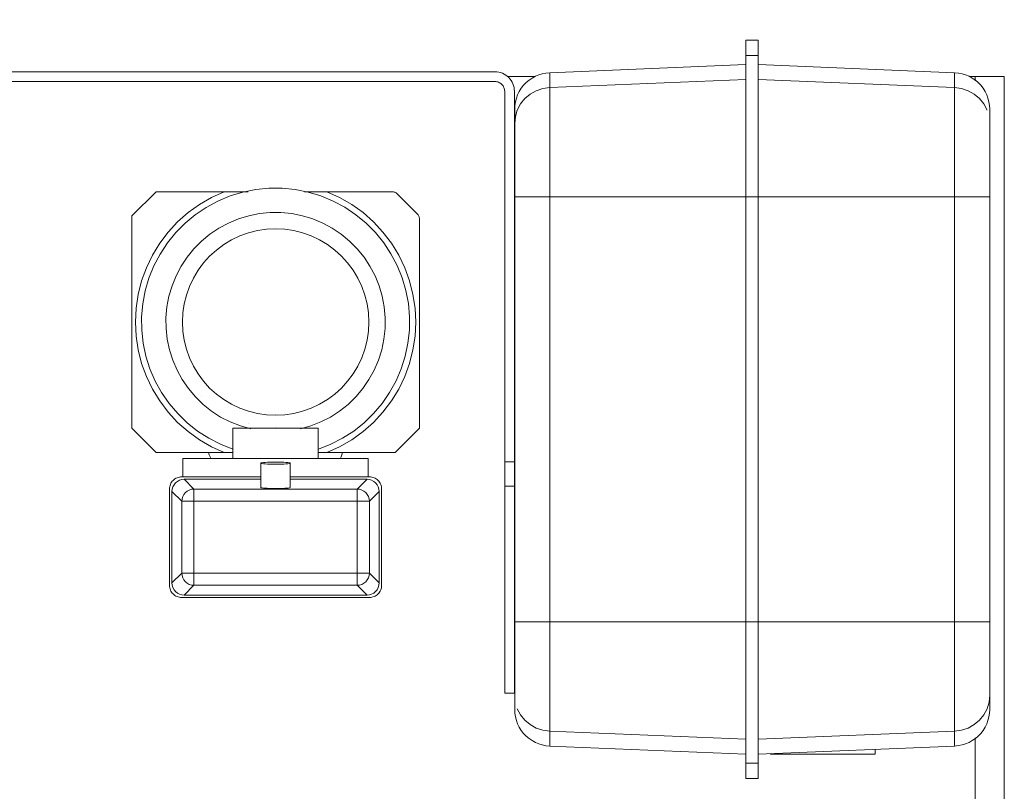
# Model space of a CAD drawing. Header units: millimetres. Extents: x -33711 to 550618, y -222428 to 596511.
# Tile 551 of 656: x 392015 to 392419, y -4944 to -4628. Entities that reach past the tile are written whole.
import ezdxf

# ---------------------------------------------------------------- set-up
doc = ezdxf.new("R2010")
doc.units = ezdxf.units.MM
doc.linetypes.add('XKITLINE00', pattern=[0])
doc.layers.add('IN_KOTY', color=4, linetype='Continuous', lineweight=13)
doc.styles.add('Koty', font='romand.shx', dxfattribs={"width": 0.8})
doc.dimstyles.new('IN_50', dxfattribs={"dimtxt": 125, "dimasz": 125, "dimexe": 75, "dimexo": 300, "dimgap": 40, "dimtad": 1, "dimdec": 0, "dimrnd": 5, "dimzin": 9, "dimdsep": 46, "dimtxsty": 'Koty', "dimblk": 'OBLIQUE', "dimcen": 40, "dimdle": 75, "dimclrd": 256, "dimclre": 256, "dimclrt": 256, "dimadec": 0, "dimazin": 0, "dimtfac": 1, "dimtdec": 0, "dimtmove": 1, "dimatfit": 3, "dimldrblk": 'ARCHTICK', "dimfxl": 350, "dimfxlon": 1, "dimtolj": 1, "dimtzin": 0, "dimlwd": -1, "dimlwe": -1, "dimarcsym": 0})

# ---------------------------------------------------------------- blocks, each defined once
blk = doc.blocks.new('_Oblique')
at = {"color": 0, "linetype": 'ByBlock', "lineweight": -2}
blk.add_line((-0.5, -0.5), (0.5, 0.5), dxfattribs=at)
blk = doc.blocks.new('*D718')
at = {"layer": 'DEFPOINTS', "color": 0, "transparency": 16777216}
for p in [(378914.49, -1219.78), (403006.01, -1219.78), (401004.48, -9205.9)]:
    blk.add_point(p, dxfattribs=at)
at = {"layer": 'IN_KOTY', "transparency": 16777216}
for p, q in [((403006.01, -9280.9), (403006.01, -1144.78)), ((402656.01, -1219.78), (403081.01, -1219.78)), ((402656.01, -9205.9), (403081.01, -9205.9))]:
    blk.add_line(p, q, dxfattribs=at)
at = {"layer": 'IN_KOTY', "transparency": 16777216, "xscale": 125, "yscale": 125, "zscale": 125}
for p, rotation in [((403006.01, -1219.78), 90), ((403006.01, -9205.9), 270)]:
    blk.add_blockref('_Oblique', p, dxfattribs=dict(at, rotation=rotation))
at = {"layer": 'IN_KOTY', "transparency": 16777216, "insert": (402903.51, -5212.84), "char_height": 125, "attachment_point": 5, "rotation": 90, "style": 'Koty'}
blk.add_mtext('\\A1;7985', dxfattribs=at)
blk = doc.blocks.new('_ArchTick')
at = {"color": 0, "linetype": 'ByBlock', "lineweight": 13, "const_width": 0.15}
blk.add_lwpolyline([(-0.5, -0.5), (0.5, 0.5)], dxfattribs=at)

msp = doc.modelspace()

# ---------------------------------------------------------------- linework, layer by layer
at = {"linetype": 'XKITLINE00', "lineweight": 0}
for p, q in [((392312.50517, -4642.23201), (392312.50517, -4635.89792)), ((392312.50517, -4635.89792), (392312.50517, -4645.03585)), ((392312.50517, -4635.89792), (392317.50516, -4635.89792)), ((392317.50516, -4642.23201), (392317.50516, -4635.89792)), ((392312.50517, -4642.23201), (392312.50517, -4700.1612)), ((392312.50517, -4642.23201), (392317.50516, -4642.23201)), ((392317.50516, -4700.1612), (392317.50516, -4642.23201)), ((391969.50523, -4648.89792), (392209.50524, -4648.89792)), ((392210.28927, -4648.93647), (392209.50523, -4648.89797)), ((392211.06592, -4649.05163), (392210.28927, -4648.93647)), ((392211.82743, -4649.24236), (392211.06592, -4649.05163)), ((392212.56665, -4649.50689), (392211.82743, -4649.24236)), ((392213.27642, -4649.84258), (392212.56665, -4649.50689)), ((392213.94971, -4650.2461), (392213.27642, -4649.84258)), ((392228.95603, -4649.71053), (392227.49452, -4650.15735)), ((392230.45544, -4649.41475), (392228.95603, -4649.71053)), ((392231.97703, -4649.27305), (392230.45544, -4649.41475)), ((392312.50517, -4645.89792), (392231.97703, -4649.27305)), ((392231.97703, -4655.36438), (392231.97703, -4649.27305)), ((392312.50517, -4652.05051), (392312.50517, -4645.89792)), ((392317.5054, -4645.89793), (392398.13332, -4649.27724)), ((392398.13332, -4649.27724), (392398.13332, -4655.3685)), ((392398.13332, -4649.27724), (392399.65503, -4649.41893)), ((392401.15432, -4649.71473), (392399.65503, -4649.41893)), ((392402.61583, -4650.16155), (392401.15432, -4649.71473)), ((392209.50523, -4652.89792), (391969.50522, -4652.89792)), ((392209.89731, -4652.91723), (392209.50523, -4652.89792)), ((392210.28558, -4652.97481), (392209.89731, -4652.91723)), ((392210.66633, -4653.07017), (392210.28558, -4652.97481)), ((392211.03588, -4653.20238), (392210.66633, -4653.07017)), ((392211.39077, -4653.37022), (392211.03588, -4653.20238)), ((392211.72741, -4653.57204), (392211.39077, -4653.37022)), ((392212.04272, -4653.80593), (392211.72741, -4653.57204)), ((392212.33359, -4654.0695), (392212.04272, -4653.80593)), ((392214.58033, -4650.71388), (392213.94971, -4650.2461)), ((392215.16207, -4651.24103), (392214.58033, -4650.71388)), ((392225.99511, -4650.89792), (392214.64853, -4650.89792)), ((392215.68921, -4651.82277), (392215.16207, -4651.24103)), ((392216.15699, -4652.45338), (392215.68921, -4651.82277)), ((392216.56051, -4653.1268), (392216.15699, -4652.45338)), ((392216.89621, -4653.83645), (392216.56051, -4653.1268)), ((392217.16073, -4654.57567), (392216.89621, -4653.83645)), ((392222.32167, -4653.33971), (392221.26393, -4654.44274)), ((392223.48623, -4652.35004), (392222.32167, -4653.33971)), ((392224.74543, -4651.48399), (392223.48623, -4652.35004)), ((392226.08618, -4650.75055), (392224.74543, -4651.48399)), ((392227.49452, -4650.15735), (392226.08618, -4650.75055)), ((392312.50517, -4652.05051), (392231.97703, -4655.36438)), ((392312.50517, -4700.1612), (392312.50517, -4652.05051)), ((392398.13332, -4655.3685), (392317.5054, -4652.05051)), ((392404.02417, -4650.75475), (392402.61583, -4650.16155)), ((392405.36503, -4651.48817), (392404.02417, -4650.75475)), ((392406.50515, -4650.89792), (392404.10904, -4650.89792)), ((392406.62412, -4652.35422), (392405.36503, -4651.48817)), ((392406.50515, -4650.89792), (392418.50523, -4650.89792)), ((392406.50515, -4650.89792), (392406.50515, -4652.59115)), ((392407.78868, -4653.3439), (392406.62412, -4652.35422)), ((392408.84642, -4654.44693), (392407.78868, -4653.3439)), ((392418.50523, -4650.89792), (392418.50523, -5060.89791)), ((392212.59728, -4654.36038), (392212.33359, -4654.0695)), ((392212.83105, -4654.67568), (392212.59728, -4654.36038)), ((392213.03287, -4655.01233), (392212.83105, -4654.67568)), ((392213.20072, -4655.36722), (392213.03287, -4655.01233)), ((392213.33292, -4655.73677), (392213.20072, -4655.36722)), ((392213.42829, -4656.11752), (392213.33292, -4655.73677)), ((392213.48587, -4656.5059), (392213.42829, -4656.11752)), ((392213.50518, -4656.89786), (392213.48587, -4656.5059)), ((392213.50518, -4808.89793), (392213.50518, -4656.89786)), ((392217.35147, -4655.33718), (392217.16073, -4654.57567)), ((392217.46662, -4656.11382), (392217.35147, -4655.33718)), ((392217.50513, -4656.89786), (392217.46662, -4656.11382)), ((392217.50513, -4656.89786), (392217.50513, -4808.89793)), ((392219.51131, -4656.94199), (392218.83468, -4658.31229)), ((392220.32396, -4655.64767), (392219.51131, -4656.94199)), ((392221.26393, -4654.44274), (392220.32396, -4655.64767)), ((392226.43248, -4656.6563), (392223.94804, -4658.05193)), ((392229.14175, -4655.74944), (392226.43248, -4656.6563)), ((392231.97703, -4655.36438), (392229.14175, -4655.74944)), ((392231.97703, -4700.1612), (392231.97703, -4655.36438)), ((392398.13332, -4700.1612), (392398.13332, -4655.3685)), ((392398.13332, -4655.3685), (392400.96871, -4655.75356)), ((392403.67786, -4656.66041), (392400.96871, -4655.75356)), ((392406.16242, -4658.05604), (392403.67786, -4656.66041)), ((392409.7865, -4655.65186), (392408.84642, -4654.44693)), ((392410.59903, -4656.94619), (392409.7865, -4655.65186)), ((392411.27567, -4658.31648), (392410.59903, -4656.94619)), ((392217.91581, -4661.22321), (392217.683, -4662.73363)), ((392218.30098, -4659.74431), (392217.91581, -4661.22321)), ((392218.83468, -4658.31229), (392218.30098, -4659.74431)), ((392221.77879, -4659.88551), (392220.00377, -4662.09028)), ((392223.94804, -4658.05193), (392221.77879, -4659.88551)), ((392408.33155, -4659.88962), (392406.16242, -4658.05604)), ((392410.10658, -4662.0944), (392408.33155, -4659.88962)), ((392411.80937, -4659.7485), (392411.27567, -4658.31648)), ((392412.19453, -4661.2274), (392411.80937, -4659.7485)), ((392412.42735, -4662.73782), (392412.19453, -4661.2274)), ((392217.60516, -4664.25989), (392217.683, -4662.73363)), ((392217.60516, -4664.25989), (392217.60516, -4670.07923)), ((392218.68769, -4664.58595), (392217.87826, -4667.28165)), ((392220.00377, -4662.09028), (392218.68769, -4664.58595)), ((392411.42277, -4664.59007), (392410.10658, -4662.0944)), ((392412.50519, -4664.26408), (392412.42735, -4662.73782)), ((392412.50519, -4670.08334), (392412.50519, -4664.26408)), ((392217.60516, -4670.07923), (392217.87826, -4667.28165)), ((392217.60516, -4670.07923), (392217.60516, -4700.1612)), ((392412.50519, -4670.08334), (392412.50519, -4700.1612)), ((392060.50518, -4708.06738), (392070.47466, -4698.09791)), ((392098.43388, -4698.09791), (392070.47466, -4698.09791)), ((392098.43388, -4698.09791), (392093.21681, -4700.4592)), ((392098.43388, -4698.09791), (392108.27854, -4698.09791)), ((392106.02871, -4698.27457), (392100.83381, -4699.86423)), ((392111.3551, -4697.20515), (392106.02871, -4698.27457)), ((392116.761, -4696.66644), (392111.3551, -4697.20515)), ((392122.19373, -4696.6637), (392116.761, -4696.66644)), ((392127.60011, -4697.19692), (392122.19373, -4696.6637)), ((392132.92757, -4698.26086), (392127.60011, -4697.19692)), ((392131.34054, -4698.09791), (392140.57651, -4698.09791)), ((392138.12414, -4699.84528), (392132.92757, -4698.26086)), ((392140.57651, -4698.09791), (392167.29298, -4698.09791)), ((392140.57651, -4698.09791), (392145.79359, -4700.4592)), ((392167.29298, -4698.09791), (392167.58707, -4698.11233)), ((392167.8783, -4698.1556), (392167.58707, -4698.11233)), ((392168.16393, -4698.22713), (392167.8783, -4698.1556)), ((392168.44109, -4698.32631), (392168.16393, -4698.22713)), ((392168.70716, -4698.4522), (392168.44109, -4698.32631)), ((392093.21681, -4700.4592), (392088.26044, -4703.32762)), ((392095.82105, -4701.95862), (392091.03933, -4704.53735)), ((392100.83381, -4699.86423), (392095.82105, -4701.95862)), ((392143.13904, -4701.93466), (392138.12414, -4699.84528)), ((392147.92326, -4704.5085), (392143.13904, -4701.93466)), ((392150.74983, -4703.32762), (392145.79359, -4700.4592)), ((392168.95977, -4698.60347), (392168.70716, -4698.4522)), ((392169.19616, -4698.77883), (392168.95977, -4698.60347)), ((392169.41431, -4698.9766), (392169.19616, -4698.77883)), ((392177.62652, -4707.18881), (392169.41431, -4698.9766)), ((392231.97703, -4700.1612), (392217.60516, -4700.1612)), ((392217.60516, -4700.1612), (392217.60516, -4874.63464)), ((392312.50517, -4700.1612), (392231.97703, -4700.1612)), ((392231.97703, -4700.1612), (392231.97703, -4874.63464)), ((392312.50517, -4700.1612), (392312.50517, -4874.63464)), ((392312.50517, -4700.1612), (392317.50516, -4700.1612)), ((392317.50516, -4700.1612), (392317.50516, -4874.63464)), ((392317.50516, -4700.1612), (392398.13332, -4700.1612)), ((392398.13332, -4874.63464), (392398.13332, -4700.1612)), ((392398.13332, -4700.1612), (392412.50519, -4700.1612)), ((392412.50519, -4700.1612), (392412.50519, -4874.63464)), ((392088.26044, -4703.32762), (392083.61414, -4706.6749)), ((392091.03933, -4704.53735), (392086.53549, -4707.57528)), ((392152.43021, -4707.54178), (392147.92326, -4704.5085)), ((392155.39625, -4706.6749), (392150.74983, -4703.32762)), ((392060.50518, -4795.12843), (392060.50518, -4708.06738)), ((392079.32368, -4710.46766), (392075.43174, -4714.66847)), ((392083.61414, -4706.6749), (392079.32368, -4710.46766)), ((392086.53549, -4707.57528), (392082.35315, -4711.0426)), ((392104.25821, -4709.25959), (392100.15801, -4710.96929)), ((392108.50707, -4707.96259), (392104.25821, -4709.25959)), ((392112.86321, -4707.09082), (392108.50707, -4707.96259)), ((392117.28397, -4706.65272), (392112.86321, -4707.09082)), ((392121.72643, -4706.65272), (392117.28397, -4706.65272)), ((392126.14718, -4707.09082), (392121.72643, -4706.65272)), ((392130.50321, -4707.96259), (392126.14718, -4707.09082)), ((392134.75219, -4709.25959), (392130.50321, -4707.96259)), ((392138.85239, -4710.96929), (392134.75219, -4709.25959)), ((392156.616, -4711.00493), (392152.43021, -4707.54178)), ((392159.68672, -4710.46766), (392155.39625, -4706.6749)), ((392163.57854, -4714.66847), (392159.68672, -4710.46766)), ((392177.82417, -4707.40684), (392177.62652, -4707.18881)), ((392177.99965, -4707.64335), (392177.82417, -4707.40684)), ((392178.15092, -4707.89584), (392177.99965, -4707.64335)), ((392178.27681, -4708.16203), (392178.15092, -4707.89584)), ((392178.37599, -4708.43919), (392178.27681, -4708.16203)), ((392178.44752, -4708.72482), (392178.37599, -4708.43919)), ((392178.49079, -4709.01605), (392178.44752, -4708.72482)), ((392178.50521, -4709.31014), (392178.49079, -4709.01605)), ((392178.50521, -4709.31014), (392178.50521, -4795.12843)), ((392082.35315, -4711.0426), (392078.53344, -4714.9057)), ((392096.24627, -4713.07488), (392092.56116, -4715.55599)), ((392100.15801, -4710.96929), (392096.24627, -4713.07488)), ((392097.87992, -4714.14491), (392097.87789, -4714.1461)), ((392097.88195, -4714.14371), (392097.87992, -4714.14491)), ((392097.88397, -4714.14252), (392097.88195, -4714.14371)), ((392112.04282, -4714.08196), (392108.40157, -4714.99403)), ((392115.75595, -4713.53122), (392112.04282, -4714.08196)), ((392119.5052, -4713.34704), (392115.75595, -4713.53122)), ((392123.25445, -4713.53122), (392119.5052, -4713.34704)), ((392126.96758, -4714.08196), (392123.25445, -4713.53122)), ((392130.60883, -4714.99403), (392126.96758, -4714.08196)), ((392142.76412, -4713.07488), (392138.85239, -4710.96929)), ((392141.12821, -4714.14371), (392141.12547, -4714.14205)), ((392141.13108, -4714.14526), (392141.12821, -4714.14371)), ((392141.13394, -4714.14693), (392141.13108, -4714.14526)), ((392146.44924, -4715.55599), (392142.76412, -4713.07488)), ((392160.43976, -4714.86422), (392156.616, -4711.00493)), ((392075.43174, -4714.66847), (392071.97705, -4719.2355)), ((392078.53344, -4714.9057), (392075.11345, -4719.12678)), ((392089.13878, -4718.38828), (392086.01228, -4721.54423)), ((392092.56116, -4715.55599), (392089.13878, -4718.38828)), ((392101.47384, -4717.86364), (392098.25412, -4719.7934)), ((392104.86725, -4716.25873), (392101.47384, -4717.86364)), ((392108.40157, -4714.99403), (392104.86725, -4716.25873)), ((392134.14315, -4716.25873), (392130.60883, -4714.99403)), ((392137.53656, -4717.86364), (392134.14315, -4716.25873)), ((392140.75628, -4719.7934), (392137.53656, -4717.86364)), ((392149.87162, -4718.38828), (392146.44924, -4715.55599)), ((392152.99812, -4721.54423), (392149.87162, -4718.38828)), ((392163.86405, -4719.08184), (392160.43976, -4714.86422)), ((392167.03335, -4719.2355), (392163.57854, -4714.66847)), ((392071.97705, -4719.2355), (392068.99372, -4724.12356)), ((392075.11345, -4719.12678), (392072.12654, -4723.66472)), ((392086.01228, -4721.54423), (392083.21217, -4724.99319)), ((392095.23908, -4722.02953), (392092.45768, -4724.55045)), ((392098.25412, -4719.7934), (392095.23908, -4722.02953)), ((392143.77132, -4722.02953), (392140.75628, -4719.7934)), ((392146.55271, -4724.55045), (392143.77132, -4722.02953)), ((392155.79823, -4724.99319), (392152.99812, -4721.54423)), ((392166.85549, -4723.61668), (392163.86405, -4719.08184)), ((392170.01668, -4724.12356), (392167.03335, -4719.2355)), ((392068.99372, -4724.12356), (392066.51142, -4729.28413)), ((392072.12654, -4723.66472), (392069.60193, -4728.47517)), ((392083.21217, -4724.99319), (392080.76576, -4728.70131)), ((392092.45768, -4724.55045), (392089.93688, -4727.33184)), ((392149.07351, -4727.33184), (392146.55271, -4724.55045)), ((392158.24464, -4728.70131), (392155.79823, -4724.99319)), ((392169.38499, -4728.42463), (392166.85549, -4723.61668)), ((392172.49897, -4729.28413), (392170.01668, -4724.12356)), ((392066.51142, -4729.28413), (392064.55472, -4734.66595)), ((392069.60193, -4728.47517), (392067.56416, -4733.51117)), ((392080.76576, -4728.70131), (392078.69688, -4732.6326)), ((392087.70076, -4730.34688), (392085.77088, -4733.5666)), ((392089.93688, -4727.33184), (392087.70076, -4730.34688)), ((392151.30964, -4730.34688), (392149.07351, -4727.33184)), ((392153.23952, -4733.5666), (392151.30964, -4730.34688)), ((392160.31352, -4732.6326), (392158.24464, -4728.70131)), ((392171.42788, -4733.4586), (392169.38499, -4728.42463)), ((392174.45567, -4734.66595), (392172.49897, -4729.28413)), ((392064.55472, -4734.66595), (392063.14305, -4740.21574)), ((392067.56416, -4733.51117), (392066.03316, -4738.72372)), ((392078.69688, -4732.6326), (392077.0258, -4736.74878)), ((392085.77088, -4733.5666), (392084.16596, -4736.9599)), ((392154.84444, -4736.9599), (392153.23952, -4733.5666)), ((392161.98459, -4736.74878), (392160.31352, -4732.6326)), ((392172.96413, -4738.66948), (392171.42788, -4733.4586)), ((392175.86735, -4740.21574), (392174.45567, -4734.66595)), ((392066.03316, -4738.72372), (392065.02393, -4744.06179)), ((392077.0258, -4736.74878), (392075.76862, -4741.00955)), ((392084.16596, -4736.9599), (392082.90139, -4740.49421)), ((392156.10901, -4740.49421), (392154.84444, -4736.9599)), ((392163.24178, -4741.00955), (392161.98459, -4736.74878)), ((392173.97872, -4744.0066), (392172.96413, -4738.66948)), ((392063.14305, -4740.21574), (392062.29034, -4745.87854)), ((392075.76862, -4741.00955), (392074.93773, -4745.37369)), ((392082.90139, -4740.49421), (392081.9892, -4744.13558)), ((392157.02108, -4744.13558), (392156.10901, -4740.49421)), ((392161.27816, -4740.39968), (392161.27649, -4740.39372)), ((392161.27971, -4740.40564), (392161.27816, -4740.39968)), ((392161.28138, -4740.41172), (392161.27971, -4740.40564)), ((392164.07266, -4745.37369), (392163.24178, -4741.00955)), ((392176.72005, -4745.87854), (392175.86735, -4740.21574)), ((392062.29034, -4745.87854), (392062.00519, -4751.59796)), ((392065.02393, -4744.06179), (392064.54626, -4749.47353)), ((392074.93773, -4745.37369), (392074.54112, -4749.79838)), ((392081.9892, -4744.13558), (392081.43845, -4747.84871)), ((392157.57194, -4747.84871), (392157.02108, -4744.13558)), ((392164.46915, -4749.79838), (392164.07266, -4745.37369)), ((392174.46199, -4749.41774), (392173.97872, -4744.0066)), ((392177.0052, -4751.59796), (392176.72005, -4745.87854)), ((392064.54626, -4749.47353), (392064.60479, -4754.9059)), ((392074.54112, -4749.79838), (392074.58285, -4754.24059)), ((392081.43845, -4747.84871), (392081.25428, -4751.59796)), ((392157.75612, -4751.59796), (392157.57194, -4747.84871)), ((392164.42755, -4754.24059), (392164.46915, -4749.79838)), ((392174.40894, -4754.85023), (392174.46199, -4749.41774)), ((392062.00519, -4751.59796), (392062.29034, -4757.31739)), ((392064.60479, -4754.9059), (392065.19893, -4760.30596)), ((392074.58285, -4754.24059), (392075.06231, -4758.65706)), ((392081.25428, -4751.59796), (392081.43845, -4755.34721)), ((392157.57194, -4755.34721), (392157.75612, -4751.59796)), ((392162.75302, -4751.59784), (392162.75302, -4751.59605)), ((392162.75302, -4751.59951), (392162.75302, -4751.59784)), ((392162.75302, -4751.60118), (392162.75302, -4751.59951)), ((392163.94809, -4758.65706), (392164.42755, -4754.24059)), ((392173.82029, -4760.25089), (392174.40894, -4754.85023)), ((392176.72005, -4757.31739), (392177.0052, -4751.59796)), ((392062.29034, -4757.31739), (392063.14305, -4762.98007)), ((392075.06231, -4758.65706), (392075.97497, -4763.00474)), ((392081.43845, -4755.34721), (392081.9892, -4759.06034)), ((392157.02108, -4759.06034), (392157.57194, -4755.34721)), ((392163.03542, -4763.00474), (392163.94809, -4758.65706)), ((392175.86735, -4762.98007), (392176.72005, -4757.31739)), ((392063.14305, -4762.98007), (392064.55472, -4768.52985)), ((392065.19893, -4760.30596), (392066.32295, -4765.62115)), ((392075.97497, -4763.00474), (392077.31179, -4767.24132)), ((392081.9892, -4759.06034), (392082.90139, -4762.70159)), ((392082.90139, -4762.70159), (392084.16596, -4766.23591)), ((392154.84444, -4766.23591), (392156.10901, -4762.70159)), ((392156.10901, -4762.70159), (392157.02108, -4759.06034)), ((392161.27899, -4762.79303), (392161.27923, -4762.79183)), ((392161.27923, -4762.79183), (392161.27959, -4762.79064)), ((392161.27959, -4762.79064), (392161.27983, -4762.78957)), ((392161.69861, -4767.24132), (392163.03542, -4763.00474)), ((392172.70163, -4765.56715), (392173.82029, -4760.25089)), ((392174.45567, -4768.52985), (392175.86735, -4762.98007)), ((392066.32295, -4765.62115), (392067.9659, -4770.79948)), ((392084.16596, -4766.23591), (392085.77088, -4769.62932)), ((392153.23952, -4769.62932), (392154.84444, -4766.23591)), ((392171.06393, -4770.74715), (392172.70163, -4765.56715)), ((392064.55472, -4768.52985), (392066.51142, -4773.91168)), ((392067.9659, -4770.79948), (392070.11166, -4775.79041)), ((392077.31179, -4767.24132), (392079.05975, -4771.32531)), ((392085.77088, -4769.62932), (392087.70076, -4772.84904)), ((392151.30964, -4772.84904), (392153.23952, -4769.62932)), ((392159.95053, -4771.32531), (392161.69861, -4767.24132)), ((392168.92329, -4775.74035), (392171.06393, -4770.74715)), ((392172.49897, -4773.91168), (392174.45567, -4768.52985)), ((392066.51142, -4773.91168), (392068.99372, -4779.07225)), ((392079.05975, -4771.32531), (392081.20206, -4775.21714)), ((392087.70076, -4772.84904), (392089.93688, -4775.86409)), ((392149.07351, -4775.86409), (392151.30964, -4772.84904)), ((392157.80834, -4775.21714), (392159.95053, -4771.32531)), ((392170.01668, -4779.07225), (392172.49897, -4773.91168)), ((392068.99372, -4779.07225), (392071.97705, -4783.9603)), ((392070.11166, -4775.79041), (392072.73928, -4780.54532)), ((392081.20206, -4775.21714), (392083.7175, -4778.87877)), ((392083.7175, -4778.87877), (392086.58186, -4782.27457)), ((392089.93688, -4775.86409), (392092.45768, -4778.64536)), ((392092.45768, -4778.64536), (392095.23908, -4781.16628)), ((392143.77132, -4781.16628), (392146.55271, -4778.64536)), ((392146.55271, -4778.64536), (392149.07351, -4775.86409)), ((392152.42854, -4782.27457), (392155.29278, -4778.87877)), ((392155.29278, -4778.87877), (392157.80834, -4775.21714)), ((392166.30045, -4780.49787), (392168.92329, -4775.74035)), ((392167.03335, -4783.9603), (392170.01668, -4779.07225)), ((392072.73928, -4780.54532), (392075.82322, -4785.01781)), ((392086.58186, -4782.27457), (392089.76701, -4785.37127)), ((392088.92432, -4782.17872), (392088.92504, -4782.17944)), ((392095.23908, -4781.16628), (392098.25412, -4783.4024)), ((392140.75628, -4783.4024), (392143.77132, -4781.16628)), ((392149.24339, -4785.37127), (392152.42854, -4782.27457)), ((392150.08393, -4782.18087), (392150.08643, -4782.17836)), ((392150.08643, -4782.17836), (392150.08882, -4782.17598)), ((392150.08882, -4782.17598), (392150.09132, -4782.17348)), ((392163.22091, -4784.97346), (392166.30045, -4780.49787)), ((392071.97705, -4783.9603), (392075.43174, -4788.52733)), ((392075.82322, -4785.01781), (392079.33346, -4789.16427)), ((392089.76701, -4785.37127), (392093.24196, -4788.13895)), ((392098.25412, -4783.4024), (392101.47384, -4785.33216)), ((392101.47384, -4785.33216), (392104.86725, -4786.9372)), ((392104.86725, -4786.9372), (392108.40157, -4788.20177)), ((392130.60883, -4788.20177), (392134.14315, -4786.9372)), ((392134.14315, -4786.9372), (392137.53656, -4785.33216)), ((392137.53656, -4785.33216), (392140.75628, -4783.4024)), ((392145.76844, -4788.13895), (392149.24339, -4785.37127)), ((392159.71497, -4789.1235), (392163.22091, -4784.97346)), ((392163.57854, -4788.52733), (392167.03335, -4783.9603)), ((392075.43174, -4788.52733), (392079.32368, -4792.72815)), ((392079.33346, -4789.16427), (392083.23553, -4792.94415)), ((392093.24196, -4788.13895), (392096.97297, -4790.55043)), ((392096.97297, -4790.55043), (392100.92345, -4792.58235)), ((392108.40157, -4788.20177), (392112.04282, -4789.11384)), ((392112.04282, -4789.11384), (392115.75595, -4789.66459)), ((392119.5052, -4789.84889), (392115.75595, -4789.66459)), ((392119.5052, -4789.84889), (392123.25445, -4789.66459)), ((392123.25445, -4789.66459), (392126.96758, -4789.11384)), ((392126.96758, -4789.11384), (392130.60883, -4788.20177)), ((392138.08695, -4792.58235), (392142.03742, -4790.55043)), ((392141.12476, -4789.05424), (392141.1269, -4789.05292)), ((392141.1269, -4789.05292), (392141.12905, -4789.05173)), ((392141.12905, -4789.05173), (392141.13131, -4789.05042)), ((392142.03742, -4790.55043), (392145.76844, -4788.13895)), ((392155.81671, -4792.90732), (392159.71497, -4789.1235)), ((392159.68672, -4792.72815), (392163.57854, -4788.52733)), ((392070.47466, -4805.0979), (392060.50518, -4795.12843)), ((392079.32368, -4792.72815), (392083.61414, -4796.52091)), ((392083.23553, -4792.94415), (392087.49154, -4796.32064)), ((392100.92345, -4792.58235), (392105.05513, -4794.21481)), ((392102.00516, -4795.09791), (392102.00516, -4807.59796)), ((392102.00516, -4795.09791), (392137.00524, -4795.09791)), ((392105.05513, -4794.21481), (392109.32759, -4795.43193)), ((392108.30894, -4793.3714), (392108.31145, -4793.37212)), ((392108.31145, -4793.37212), (392108.31407, -4793.37271)), ((392108.31407, -4793.37271), (392108.31657, -4793.37343)), ((392119.50198, -4794.84578), (392119.50401, -4794.84578)), ((392119.50401, -4794.84578), (392119.50603, -4794.84578)), ((392119.50603, -4794.84578), (392119.50818, -4794.84578)), ((392129.68281, -4795.43193), (392133.95527, -4794.21481)), ((392130.6949, -4793.37307), (392130.69669, -4793.37259)), ((392130.69669, -4793.37259), (392130.69859, -4793.37212)), ((392130.69859, -4793.37212), (392130.70038, -4793.37164)), ((392133.95527, -4794.21481), (392138.08695, -4792.58235)), ((392137.00524, -4795.09791), (392137.00524, -4807.59796)), ((392151.56415, -4796.28821), (392155.81671, -4792.90732)), ((392155.39625, -4796.52091), (392159.68672, -4792.72815)), ((392168.53562, -4805.0979), (392178.50521, -4795.12843)), ((392083.61414, -4796.52091), (392088.26044, -4799.86819)), ((392087.49154, -4796.32064), (392092.05988, -4799.26082)), ((392092.05988, -4799.26082), (392096.89596, -4801.73596)), ((392142.16522, -4801.71295), (392146.99891, -4799.23292)), ((392146.99891, -4799.23292), (392151.56415, -4796.28821)), ((392150.74983, -4799.86819), (392155.39625, -4796.52091)), ((392088.26044, -4799.86819), (392093.21681, -4802.73672)), ((392098.43388, -4805.0979), (392093.21681, -4802.73672)), ((392096.89596, -4801.73596), (392101.95258, -4803.72187)), ((392137.11062, -4803.7041), (392142.16522, -4801.71295)), ((392140.57651, -4805.0979), (392145.79359, -4802.73672)), ((392145.79359, -4802.73672), (392150.74983, -4799.86819)), ((392070.47466, -4805.0979), (392098.43388, -4805.0979)), ((392092.00755, -4805.11089), (392092.3194, -4805.99423)), ((392092.3194, -4805.99423), (392092.65974, -4806.86697)), ((392092.65974, -4806.86697), (392093.02798, -4807.72837)), ((392102.00516, -4805.0979), (392098.43388, -4805.0979)), ((392140.57651, -4805.0979), (392137.00524, -4805.0979)), ((392168.53562, -4805.0979), (392140.57651, -4805.0979)), ((392145.98242, -4807.72837), (392146.35065, -4806.86697)), ((392146.35065, -4806.86697), (392146.691, -4805.99423)), ((392146.691, -4805.99423), (392147.00285, -4805.11089)), ((392081.50521, -4815.09789), (392081.50521, -4807.59796)), ((392081.50521, -4807.59796), (392157.50519, -4807.59796)), ((392113.50515, -4809.48115), (392113.50515, -4819.45682)), ((392113.62043, -4809.39945), (392113.50516, -4809.48111)), ((392113.50516, -4809.48111), (392113.62043, -4809.56276)), ((392113.96197, -4809.32101), (392113.62043, -4809.39945)), ((392113.62043, -4809.56276), (392113.96197, -4809.64132)), ((392114.51641, -4809.24865), (392113.96197, -4809.32101)), ((392113.96197, -4809.64132), (392114.51641, -4809.71368)), ((392115.26254, -4809.18523), (392114.51641, -4809.24865)), ((392114.51641, -4809.71368), (392115.26254, -4809.7771)), ((392116.17175, -4809.13313), (392115.26254, -4809.18523)), ((392115.26254, -4809.7771), (392116.17175, -4809.8292)), ((392117.20911, -4809.09451), (392116.17175, -4809.13313)), ((392116.17175, -4809.8292), (392117.20911, -4809.86782)), ((392118.33468, -4809.07067), (392117.20911, -4809.09451)), ((392117.20911, -4809.86782), (392118.33468, -4809.89166)), ((392119.5052, -4809.06256), (392118.33468, -4809.07067)), ((392118.33468, -4809.89166), (392119.5052, -4809.89965)), ((392120.67571, -4809.07067), (392119.5052, -4809.06256)), ((392119.5052, -4809.89965), (392120.67571, -4809.89166)), ((392121.80129, -4809.09451), (392120.67571, -4809.07067)), ((392120.67571, -4809.89166), (392121.80129, -4809.86782)), ((392122.83865, -4809.13313), (392121.80129, -4809.09451)), ((392121.80129, -4809.86782), (392122.83865, -4809.8292)), ((392123.74786, -4809.18523), (392122.83865, -4809.13313)), ((392122.83865, -4809.8292), (392123.74786, -4809.7771)), ((392124.49399, -4809.24865), (392123.74786, -4809.18523)), ((392123.74786, -4809.7771), (392124.49399, -4809.71368)), ((392125.04843, -4809.32101), (392124.49399, -4809.24865)), ((392124.49399, -4809.71368), (392125.04843, -4809.64132)), ((392125.38985, -4809.39945), (392125.04843, -4809.32101)), ((392125.04843, -4809.64132), (392125.38985, -4809.56276)), ((392125.50524, -4809.48111), (392125.38985, -4809.39945)), ((392125.50524, -4809.48111), (392125.38985, -4809.56276)), ((392125.50523, -4809.48115), (392125.50523, -4819.45682)), ((392157.50519, -4807.59796), (392157.50519, -4815.09789)), ((392213.50518, -4818.89792), (392213.50518, -4808.89793)), ((392217.50514, -4808.89792), (392213.50519, -4808.89792)), ((392217.50514, -4808.89792), (392217.50514, -4818.89792)), ((392079.09182, -4815.47852), (392078.64824, -4815.68833)), ((392079.55376, -4815.31318), (392079.09182, -4815.47852)), ((392080.02976, -4815.19397), (392079.55376, -4815.31318)), ((392080.51506, -4815.12197), (392080.02976, -4815.19397)), ((392081.00513, -4815.09789), (392080.51506, -4815.12197)), ((392113.50778, -4815.09789), (392081.00513, -4815.09789)), ((392158.00515, -4815.09789), (392125.50238, -4815.09789)), ((392158.00515, -4815.09789), (392158.49522, -4815.12197)), ((392158.98064, -4815.19397), (392158.49522, -4815.12197)), ((392159.45664, -4815.31318), (392158.98064, -4815.19397)), ((392159.91858, -4815.47852), (392159.45664, -4815.31318)), ((392160.36216, -4815.68833), (392159.91858, -4815.47852)), ((392076.10122, -4819.12251), (392076.02921, -4819.60782)), ((392076.22043, -4818.64651), (392076.10122, -4819.12251)), ((392076.38577, -4818.18446), (392076.22043, -4818.64651)), ((392076.59558, -4817.74088), (392076.38577, -4818.18446)), ((392076.84782, -4817.32007), (392076.59558, -4817.74088)), ((392077.14012, -4816.92596), (392076.84782, -4817.32007)), ((392077.38438, -4819.1752), (392077.1009, -4820.11136)), ((392077.46962, -4816.56238), (392077.14012, -4816.92596)), ((392077.84477, -4818.31284), (392077.38438, -4819.1752)), ((392077.83321, -4816.23288), (392077.46962, -4816.56238)), ((392078.22731, -4815.94058), (392077.83321, -4816.23288)), ((392078.46466, -4817.5573), (392077.84477, -4818.31284)), ((392078.64824, -4815.68833), (392078.22731, -4815.94058)), ((392079.22009, -4816.93753), (392078.46466, -4817.5573)), ((392080.08245, -4816.47714), (392079.22009, -4816.93753)), ((392081.0186, -4816.19366), (392080.08245, -4816.47714)), ((392081.99302, -4816.09794), (392081.0186, -4816.19366)), ((392086.00322, -4820.10814), (392081.99302, -4816.09794)), ((392081.99302, -4816.09794), (392113.50778, -4816.09794)), ((392113.50778, -4819.46918), (392113.64261, -4819.54583)), ((392113.64261, -4819.54583), (392113.97699, -4819.6195)), ((392124.69831, -4819.66647), (392125.16216, -4819.59625)), ((392125.16216, -4819.59625), (392125.43324, -4819.52139)), ((392125.43324, -4819.52139), (392125.5025, -4819.44426)), ((392157.01738, -4816.09794), (392125.50238, -4816.09794)), ((392157.01738, -4816.09794), (392153.00718, -4820.10814)), ((392157.01738, -4816.09794), (392157.99168, -4816.19366)), ((392158.92795, -4816.47714), (392157.99168, -4816.19366)), ((392159.79031, -4816.93753), (392158.92795, -4816.47714)), ((392160.54574, -4817.5573), (392159.79031, -4816.93753)), ((392160.78308, -4815.94058), (392160.36216, -4815.68833)), ((392161.16551, -4818.31284), (392160.54574, -4817.5573)), ((392161.17719, -4816.23288), (392160.78308, -4815.94058)), ((392161.62601, -4819.1752), (392161.16551, -4818.31284)), ((392161.54078, -4816.56238), (392161.17719, -4816.23288)), ((392161.87027, -4816.92596), (392161.54078, -4816.56238)), ((392161.90949, -4820.11136), (392161.62601, -4819.1752)), ((392162.16257, -4817.32007), (392161.87027, -4816.92596)), ((392162.41482, -4817.74088), (392162.16257, -4817.32007)), ((392162.62463, -4818.18446), (392162.41482, -4817.74088)), ((392162.78985, -4818.64651), (392162.62463, -4818.18446)), ((392162.90906, -4819.12251), (392162.78985, -4818.64651)), ((392162.98107, -4819.60782), (392162.90906, -4819.12251)), ((392213.50518, -4818.89792), (392213.50518, -4903.89796)), ((392213.50518, -4818.89792), (392217.50513, -4818.89792)), ((392217.50513, -4818.89792), (392217.50513, -4903.89796)), ((392076.00513, -4820.09788), (392076.02921, -4819.60782)), ((392076.00513, -4820.09788), (392076.00513, -4859.59788)), ((392077.00518, -4821.08577), (392077.1009, -4820.11136)), ((392077.00518, -4821.08577), (392081.01538, -4825.09597)), ((392077.00518, -4821.08577), (392077.00518, -4858.61011)), ((392081.40198, -4823.1928), (392081.1154, -4824.12585)), ((392081.86439, -4822.33246), (392081.40198, -4823.1928)), ((392082.48487, -4821.57763), (392081.86439, -4822.33246)), ((392083.23971, -4820.95715), (392082.48487, -4821.57763)), ((392084.10004, -4820.49473), (392083.23971, -4820.95715)), ((392085.03309, -4820.20815), (392084.10004, -4820.49473)), ((392086.00322, -4820.10814), (392085.03309, -4820.20815)), ((392086.00322, -4825.09597), (392086.00322, -4820.10814)), ((392086.00322, -4820.10814), (392153.00718, -4820.10814)), ((392113.97699, -4819.6195), (392114.49972, -4819.68757)), ((392114.49972, -4819.68757), (392115.19292, -4819.74777)), ((392115.19292, -4819.74777), (392116.03299, -4819.79807)), ((392116.03299, -4819.79807), (392116.99131, -4819.83682)), ((392116.99131, -4819.83682), (392118.03535, -4819.86257)), ((392118.03535, -4819.86257), (392119.12933, -4819.87449)), ((392119.12933, -4819.87449), (392120.23619, -4819.87222)), ((392120.23619, -4819.87222), (392121.31813, -4819.85577)), ((392121.31813, -4819.85577), (392122.33821, -4819.82573)), ((392122.33821, -4819.82573), (392123.26196, -4819.78317)), ((392123.26196, -4819.78317), (392124.05768, -4819.72941)), ((392124.05768, -4819.72941), (392124.69831, -4819.66647)), ((392153.00718, -4825.09597), (392153.00718, -4820.10814)), ((392153.00718, -4820.10814), (392153.97731, -4820.20815)), ((392154.91036, -4820.49473), (392153.97731, -4820.20815)), ((392155.77069, -4820.95715), (392154.91036, -4820.49473)), ((392156.52552, -4821.57763), (392155.77069, -4820.95715)), ((392157.14601, -4822.33246), (392156.52552, -4821.57763)), ((392157.6083, -4823.1928), (392157.14601, -4822.33246)), ((392157.895, -4824.12585), (392157.6083, -4823.1928)), ((392157.99502, -4825.09597), (392162.00522, -4821.08577)), ((392162.00522, -4821.08577), (392161.90949, -4820.11136)), ((392162.00522, -4821.08577), (392162.00522, -4858.61011)), ((392163.00515, -4820.09788), (392162.98107, -4819.60782)), ((392163.00515, -4820.09788), (392163.00515, -4859.59788)), ((392081.01538, -4825.09597), (392081.1154, -4824.12585)), ((392081.01538, -4825.09597), (392086.00322, -4825.09597)), ((392081.01538, -4825.09597), (392081.01538, -4854.59991)), ((392086.00322, -4854.59991), (392086.00322, -4825.09597)), ((392086.00322, -4825.09597), (392153.00718, -4825.09597)), ((392153.00718, -4854.59991), (392153.00718, -4825.09597)), ((392153.00718, -4825.09597), (392157.99502, -4825.09597)), ((392157.99502, -4825.09597), (392157.895, -4824.12585)), ((392157.99502, -4825.09597), (392157.99502, -4854.59991)), ((392077.00518, -4858.61011), (392081.01538, -4854.59991)), ((392086.00322, -4854.59991), (392081.01538, -4854.59991)), ((392081.01538, -4854.59991), (392081.1154, -4855.57004)), ((392081.1154, -4855.57004), (392081.40198, -4856.50309)), ((392086.00322, -4859.58775), (392086.00322, -4854.59991)), ((392153.00718, -4854.59991), (392086.00322, -4854.59991)), ((392153.00718, -4859.58775), (392153.00718, -4854.59991)), ((392153.00718, -4854.59991), (392157.99502, -4854.59991)), ((392157.6083, -4856.50309), (392157.895, -4855.57004)), ((392157.895, -4855.57004), (392157.99502, -4854.59991)), ((392157.99502, -4854.59991), (392162.00522, -4858.61011)), ((392076.00513, -4859.59788), (392076.02921, -4860.08795)), ((392077.00518, -4858.61011), (392077.1009, -4859.58441)), ((392077.1009, -4859.58441), (392077.38438, -4860.52068)), ((392081.40198, -4856.50309), (392081.86439, -4857.36342)), ((392081.86439, -4857.36342), (392082.48487, -4858.11826)), ((392086.00322, -4859.58775), (392081.99302, -4863.59795)), ((392082.48487, -4858.11826), (392083.23971, -4858.73874)), ((392083.23971, -4858.73874), (392084.10004, -4859.20104)), ((392084.10004, -4859.20104), (392085.03309, -4859.48773)), ((392086.00322, -4859.58775), (392085.03309, -4859.48773)), ((392086.00322, -4859.58775), (392153.00718, -4859.58775)), ((392153.00718, -4859.58775), (392153.97731, -4859.48773)), ((392153.00718, -4859.58775), (392157.01738, -4863.59795)), ((392153.97731, -4859.48773), (392154.91036, -4859.20104)), ((392154.91036, -4859.20104), (392155.77069, -4858.73874)), ((392155.77069, -4858.73874), (392156.52552, -4858.11826)), ((392156.52552, -4858.11826), (392157.14601, -4857.36342)), ((392157.14601, -4857.36342), (392157.6083, -4856.50309)), ((392161.62601, -4860.52068), (392161.90949, -4859.58441)), ((392162.00522, -4858.61011), (392161.90949, -4859.58441)), ((392163.00515, -4859.59788), (392162.98107, -4860.08795)), ((392076.02921, -4860.08795), (392076.10122, -4860.57337)), ((392076.10122, -4860.57337), (392076.22043, -4861.04938)), ((392076.22043, -4861.04938), (392076.38577, -4861.51131)), ((392076.38577, -4861.51131), (392076.59558, -4861.95489)), ((392076.59558, -4861.95489), (392076.84782, -4862.37582)), ((392076.84782, -4862.37582), (392077.14012, -4862.76992)), ((392077.14012, -4862.76992), (392077.46962, -4863.13351)), ((392077.38438, -4860.52068), (392077.84477, -4861.38304)), ((392077.46962, -4863.13351), (392077.83321, -4863.46301)), ((392077.83321, -4863.46301), (392078.22731, -4863.75531)), ((392077.84477, -4861.38304), (392078.46466, -4862.13847)), ((392078.22731, -4863.75531), (392078.64824, -4864.00755)), ((392078.46466, -4862.13847), (392079.22009, -4862.75824)), ((392078.64824, -4864.00755), (392079.09182, -4864.21736)), ((392079.22009, -4862.75824), (392080.08245, -4863.21875)), ((392080.08245, -4863.21875), (392081.0186, -4863.50223)), ((392081.99302, -4863.59795), (392081.0186, -4863.50223)), ((392157.01738, -4863.59795), (392081.99302, -4863.59795)), ((392157.01738, -4863.59795), (392157.99168, -4863.50223)), ((392157.99168, -4863.50223), (392158.92795, -4863.21875)), ((392158.92795, -4863.21875), (392159.79031, -4862.75824)), ((392159.79031, -4862.75824), (392160.54574, -4862.13847)), ((392159.91858, -4864.21736), (392160.36216, -4864.00755)), ((392160.36216, -4864.00755), (392160.78308, -4863.75531)), ((392160.54574, -4862.13847), (392161.16551, -4861.38304)), ((392160.78308, -4863.75531), (392161.17719, -4863.46301)), ((392161.16551, -4861.38304), (392161.62601, -4860.52068)), ((392161.17719, -4863.46301), (392161.54078, -4863.13351)), ((392161.54078, -4863.13351), (392161.87027, -4862.76992)), ((392161.87027, -4862.76992), (392162.16257, -4862.37582)), ((392162.16257, -4862.37582), (392162.41482, -4861.95489)), ((392162.41482, -4861.95489), (392162.62463, -4861.51131)), ((392162.62463, -4861.51131), (392162.78985, -4861.04938)), ((392162.78985, -4861.04938), (392162.90906, -4860.57337)), ((392162.90906, -4860.57337), (392162.98107, -4860.08795)), ((392079.09182, -4864.21736), (392079.55376, -4864.38259)), ((392079.55376, -4864.38259), (392080.02976, -4864.5018)), ((392080.02976, -4864.5018), (392080.51506, -4864.5738)), ((392081.00513, -4864.59788), (392080.51506, -4864.5738)), ((392158.00515, -4864.59788), (392081.00513, -4864.59788)), ((392158.00515, -4864.59788), (392158.49522, -4864.5738)), ((392158.49522, -4864.5738), (392158.98064, -4864.5018)), ((392158.98064, -4864.5018), (392159.45664, -4864.38259)), ((392159.45664, -4864.38259), (392159.91858, -4864.21736)), ((392231.97703, -4874.63464), (392217.60516, -4874.63464)), ((392217.60516, -4874.63464), (392217.60516, -4904.71661)), ((392312.50517, -4874.63464), (392231.97703, -4874.63464)), ((392231.97703, -4874.63464), (392231.97703, -4919.43146)), ((392312.50517, -4874.63464), (392312.50517, -4932.56384)), ((392312.50517, -4874.63464), (392312.50517, -4922.74533)), ((392312.50517, -4874.63464), (392317.50516, -4874.63464)), ((392317.50516, -4932.56384), (392317.50516, -4874.63464)), ((392317.50516, -4874.63464), (392398.13332, -4874.63464)), ((392398.13332, -4919.42733), (392398.13332, -4874.63464)), ((392398.13332, -4874.63464), (392412.50519, -4874.63464)), ((392412.50519, -4904.7125), (392412.50519, -4874.63464)), ((392213.50519, -4903.89792), (392217.50514, -4903.89792)), ((392217.60516, -4904.71661), (392217.60516, -4910.53594)), ((392411.42277, -4910.20578), (392412.23208, -4907.51007)), ((392412.50519, -4904.7125), (392412.23208, -4907.51007)), ((392412.50519, -4910.53176), (392412.50519, -4904.7125)), ((392217.60516, -4910.53594), (392217.683, -4912.06221)), ((392217.683, -4912.06221), (392217.91581, -4913.57264)), ((392218.68483, -4910.2031), (392220.00043, -4912.70044)), ((392410.10658, -4912.70144), (392411.42277, -4910.20578)), ((392412.19453, -4913.56843), (392412.42735, -4912.05802)), ((392412.50519, -4910.53176), (392412.42735, -4912.05802)), ((392217.91581, -4913.57264), (392218.30098, -4915.05153)), ((392218.30098, -4915.05153), (392218.83468, -4916.48355)), ((392218.83468, -4916.48355), (392219.51131, -4917.85384)), ((392220.00043, -4912.70044), (392221.77533, -4914.90681)), ((392221.77533, -4914.90681), (392223.94494, -4916.7418)), ((392406.16242, -4916.7398), (392408.33155, -4914.90622)), ((392408.33155, -4914.90622), (392410.10658, -4912.70144)), ((392410.59903, -4917.84966), (392411.27567, -4916.47936)), ((392411.27567, -4916.47936), (392411.80937, -4915.04734)), ((392411.80937, -4915.04734), (392412.19453, -4913.56843)), ((392219.51131, -4917.85384), (392220.32396, -4919.14817)), ((392220.32396, -4919.14817), (392221.26393, -4920.3531)), ((392221.26393, -4920.3531), (392222.32167, -4921.45613)), ((392223.94494, -4916.7418), (392226.43022, -4918.13853)), ((392226.43022, -4918.13853), (392229.14044, -4919.04612)), ((392229.14044, -4919.04612), (392231.97703, -4919.43146)), ((392312.50517, -4922.74533), (392231.97703, -4919.43146)), ((392231.97703, -4919.43146), (392231.97703, -4925.52279)), ((392317.5054, -4922.74531), (392398.13332, -4919.42733)), ((392398.13332, -4919.42733), (392400.96871, -4919.04229)), ((392398.13332, -4919.42733), (392398.13332, -4925.5186)), ((392400.96871, -4919.04229), (392403.67786, -4918.13543)), ((392403.67786, -4918.13543), (392406.16242, -4916.7398)), ((392407.78868, -4921.45194), (392408.84642, -4920.34891)), ((392408.84642, -4920.34891), (392409.7865, -4919.14399)), ((392409.7865, -4919.14399), (392410.59903, -4917.84966)), ((392222.32167, -4921.45613), (392223.48623, -4922.4458)), ((392223.48623, -4922.4458), (392224.74543, -4923.31186)), ((392224.74543, -4923.31186), (392226.08618, -4924.04528)), ((392226.08618, -4924.04528), (392227.49452, -4924.63849)), ((392227.49452, -4924.63849), (392228.95603, -4925.0853)), ((392312.50517, -4922.74533), (392312.50517, -4928.89791)), ((392401.15432, -4925.08112), (392402.61583, -4924.63429)), ((392402.61583, -4924.63429), (392404.02417, -4924.04109)), ((392404.02417, -4924.04109), (392405.36503, -4923.30765)), ((392405.36503, -4923.30765), (392406.62412, -4922.44161)), ((392406.50515, -5060.89791), (392406.50515, -4922.20469)), ((392406.62412, -4922.44161), (392407.78868, -4921.45194)), ((392228.95603, -4925.0853), (392230.45544, -4925.38109)), ((392231.97703, -4925.52279), (392230.45544, -4925.38109)), ((392312.50517, -4928.89791), (392231.97703, -4925.52279)), ((392398.13332, -4925.5186), (392317.5054, -4928.89791)), ((392365.50514, -4928.89791), (392365.50514, -4926.88612)), ((392398.13332, -4925.5186), (392399.65503, -4925.3769)), ((392399.65503, -4925.3769), (392401.15432, -4925.08112)), ((392312.50517, -4929.75978), (392312.50517, -4938.89792)), ((392312.50517, -4938.89792), (392312.50517, -4932.56384)), ((392312.50517, -4932.56384), (392317.50516, -4932.56384)), ((392317.50516, -4938.89792), (392317.50516, -4932.56384)), ((392322.50516, -4928.89791), (392322.50516, -4928.68836)), ((392322.50516, -4928.89791), (392365.50514, -4928.89791)), ((392312.50517, -4938.89792), (392317.50516, -4938.89792))]:
    msp.add_line(p, q, dxfattribs=at)

# ---------------------------------------------------------------- dimensions: what is measured, and where the dimension line sits
at = {"layer": 'IN_KOTY'}
dim = msp.add_linear_dim(base=(403006.00895, -1219.78411), p1=(401004.48431, -9205.8983), p2=(378914.48522, -1219.78411), angle=90, dimstyle='IN_50', dxfattribs=at)
dim.commit()
dim.dimension.update_dxf_attribs({"geometry": '*D718', "text_midpoint": (402903.50895, -5212.8412)})

doc.saveas('drawing.dxf')
